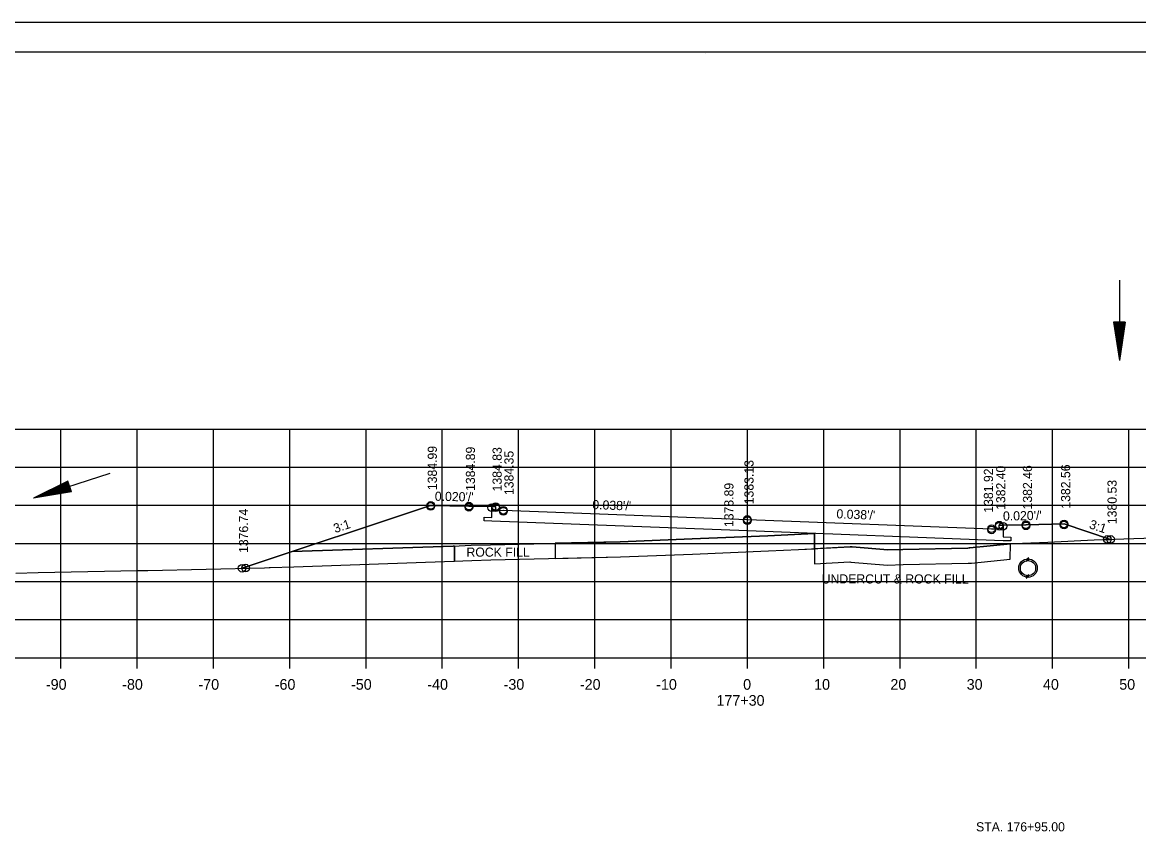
# Model space of a CAD drawing. Extents: x 1374311 to 1383814, y 384102 to 406278.
# Drawn here: x 1382545 to 1382691.4, y 396998.5 to 397104.9 of the extents above; entities that cross this region are included whole.
import ezdxf

# ---------------------------------------------------------------- set-up
doc = ezdxf.new("R2010")
doc.units = 0
for name, color, linetype in [('R_Axis', 7, 'Continuous'), ('R_Axis Annot', 7, 'Continuous'), ('R_Border', 7, 'Continuous'), ('R_Draft', 7, 'Continuous'), ('R_Exist Surface', 7, 'Continuous'), ('R_Fin Surface', 7, 'Continuous'), ('R_Grid', 7, 'Continuous'), ('R_No Plot', 7, 'Continuous'), ('R_Water', 7, 'Continuous'), ('R_Water Annot', 7, 'Continuous'), ('R_Xsect Elev', 7, 'Continuous'), ('R_Xsect Slope', 7, 'Continuous')]:
    doc.layers.add(name, color=color, linetype=linetype)

msp = doc.modelspace()

# ---------------------------------------------------------------- linework, layer by layer
at = {"layer": 'R_Axis'}
for p, q in [((1382500.07, 397021.55), (1382780.07, 397021.55)), ((1382550.07, 397020.15), (1382550.07, 397021.55)), ((1382560.07, 397020.15), (1382560.07, 397021.55)), ((1382570.07, 397020.15), (1382570.07, 397021.55)), ((1382580.07, 397020.15), (1382580.07, 397021.55)), ((1382590.07, 397020.15), (1382590.07, 397021.55)), ((1382600.07, 397020.15), (1382600.07, 397021.55)), ((1382610.07, 397020.15), (1382610.07, 397021.55)), ((1382620.07, 397020.15), (1382620.07, 397021.55)), ((1382630.07, 397020.15), (1382630.07, 397021.55)), ((1382640.07, 397020.15), (1382640.07, 397021.55)), ((1382650.07, 397020.15), (1382650.07, 397021.55)), ((1382660.07, 397020.15), (1382660.07, 397021.55)), ((1382670.07, 397020.15), (1382670.07, 397021.55)), ((1382680.07, 397020.15), (1382680.07, 397021.55)), ((1382690.07, 397020.15), (1382690.07, 397021.55))]:
    msp.add_line(p, q, dxfattribs=at)
at = {"layer": 'R_Border'}
for p, q in [((1382482.07, 397101.01), (1382798.25, 397101.01)), ((1382634.59, 397100.75), (1382634.59, 397100.75)), ((1382634.59, 397100.75), (1382634.59, 397100.75))]:
    msp.add_line(p, q, dxfattribs=at)
at = {"layer": 'R_Draft'}
for p, q in [((1382688.07, 397065.55), (1382688.82, 397060.55)), ((1382689.57, 397065.55), (1382688.07, 397065.55)), ((1382688.19, 397065.55), (1382688.82, 397061.39)), ((1382688.32, 397065.55), (1382688.82, 397062.25)), ((1382688.44, 397065.55), (1382688.82, 397063.08)), ((1382688.57, 397065.55), (1382688.82, 397063.93)), ((1382688.7, 397065.55), (1382688.82, 397064.76)), ((1382689.57, 397065.55), (1382688.82, 397060.55)), ((1382689.06, 397065.55), (1382688.82, 397063.93)), ((1382689.31, 397065.55), (1382688.82, 397062.25)), ((1382689.44, 397065.55), (1382688.82, 397061.39)), ((1382689.19, 397065.55), (1382688.82, 397063.08)), ((1382688.93, 397065.55), (1382688.82, 397064.76)), ((1382551, 397044.73), (1382546.48, 397042.48)), ((1382551.04, 397044.61), (1382547.27, 397042.73)), ((1382551.08, 397044.49), (1382548.09, 397043)), ((1382551.12, 397044.37), (1382548.88, 397043.26)), ((1382551.16, 397044.25), (1382549.69, 397043.52)), ((1382551.2, 397044.13), (1382550.48, 397043.78)), ((1382551.27, 397043.91), (1382550.48, 397043.78)), ((1382551.47, 397043.31), (1382551, 397044.73)), ((1382551.47, 397043.31), (1382546.48, 397042.48)), ((1382551.43, 397043.42), (1382547.27, 397042.73)), ((1382551.39, 397043.55), (1382548.09, 397043)), ((1382551.35, 397043.66), (1382548.88, 397043.26)), ((1382551.31, 397043.79), (1382549.69, 397043.52))]:
    msp.add_line(p, q, dxfattribs=at)
at = {"layer": 'R_Exist Surface'}
for p, q in [((1382676.96, 397034.65), (1382676.61, 397034.37)), ((1382676.96, 397032.24), (1382676.61, 397031.95))]:
    msp.add_line(p, q, dxfattribs=at)
msp.add_lwpolyline([(1382544.17, 397032.65), (1382547.11, 397032.74), (1382560.11, 397032.97), (1382561.45, 397033.01), (1382576.78, 397033.35), (1382577.37, 397033.37), (1382577.5, 397033.37), (1382580.59, 397033.48), (1382601.58, 397034.2), (1382603.94, 397034.31), (1382606.44, 397034.37), (1382623.44, 397034.78), (1382632.89, 397035.13), (1382642.84, 397035.55), (1382646.78, 397035.74), (1382653.52, 397036.11), (1382653.82, 397036.08), (1382658.46, 397035.69), (1382660.43, 397035.76), (1382668.95, 397035.94), (1382669.13, 397035.95), (1382669.17, 397035.95), (1382669.24, 397035.95), (1382675.01, 397036.53), (1382679.44, 397036.7), (1382685.54, 397037), (1382701.12, 397037.53)], dxfattribs=at)
msp.add_circle((1382676.85, 397033.3), 1.21, dxfattribs=at)
at = {"layer": 'R_Fin Surface'}
for p, q in [((1382648.84, 397037.85), (1382648.84, 397033.85)), ((1382648.84, 397035.85), (1382648.84, 397037.85)), ((1382601.66, 397036.2), (1382601.66, 397034.2)), ((1382601.66, 397034.2), (1382601.66, 397036.2)), ((1382614.85, 397036.57), (1382614.85, 397034.57)), ((1382614.85, 397036.57), (1382614.85, 397034.57)), ((1382646.78, 397035.74), (1382648.84, 397035.85)), ((1382653.52, 397036.11), (1382648.84, 397035.85)), ((1382648.84, 397035.85), (1382648.84, 397033.85)), ((1382660.43, 397035.76), (1382658.46, 397035.69)), ((1382668.95, 397035.94), (1382660.43, 397035.76)), ((1382669.13, 397035.95), (1382668.95, 397035.94)), ((1382669.17, 397035.95), (1382669.13, 397035.95)), ((1382669.24, 397035.95), (1382669.17, 397035.95)), ((1382674.55, 397036.48), (1382669.24, 397035.95)), ((1382601.66, 397034.2), (1382601.66, 397034.2))]:
    msp.add_line(p, q, dxfattribs=at)
for points in [[(1382573.82, 397033.29), (1382598.53, 397041.52), (1382598.56, 397041.53), (1382598.57, 397041.53), (1382603.56, 397041.43), (1382606.56, 397041.37), (1382606.56, 397041.37), (1382606.56, 397041.37), (1382607.06, 397041.37), (1382607.07, 397040.88), (1382607.07, 397040.87), (1382607.07, 397040.87), (1382608.07, 397040.89), (1382608.11, 397040.89), (1382640.07, 397039.68), (1382640.11, 397039.68), (1382672.07, 397038.46), (1382672.07, 397038.46), (1382673.07, 397038.44), (1382673.08, 397038.94), (1382673.08, 397038.94), (1382673.08, 397038.94), (1382673.58, 397038.94), (1382673.59, 397038.94), (1382676.58, 397039), (1382676.59, 397039), (1382681.58, 397039.1), (1382681.59, 397039.1), (1382687.67, 397037.07)], [(1382673.58, 397038.94), (1382673.59, 397037.39), (1382674.59, 397037.37), (1382674.58, 397036.87), (1382673.58, 397036.9), (1382640.07, 397038.18), (1382606.56, 397039.45), (1382605.56, 397039.49), (1382605.57, 397039.99), (1382606.57, 397039.94), (1382606.56, 397041.37)], [(1382580.39, 397035.48), (1382601.5, 397036.2), (1382603.86, 397036.31), (1382606.4, 397036.37), (1382623.38, 397036.77), (1382632.81, 397037.13), (1382642.75, 397037.55), (1382648.84, 397037.85)], [(1382648.84, 397037.85), (1382642.75, 397037.55), (1382632.81, 397037.13), (1382623.38, 397036.77), (1382614.85, 397036.57)], [(1382580.39, 397035.48), (1382573.82, 397033.29), (1382576.78, 397033.35), (1382577.37, 397033.37), (1382577.5, 397033.37), (1382580.59, 397033.48), (1382601.58, 397034.2), (1382601.66, 397034.2)], [(1382601.66, 397036.2), (1382601.5, 397036.2), (1382580.39, 397035.48)], [(1382580.39, 397035.48), (1382580.39, 397035.48)], [(1382601.66, 397036.2), (1382601.66, 397036.2)], [(1382614.85, 397034.57), (1382623.44, 397034.78), (1382632.89, 397035.13)], [(1382632.89, 397035.13), (1382642.84, 397035.55), (1382646.78, 397035.74)], [(1382648.84, 397033.85), (1382653.48, 397034.11), (1382653.64, 397034.09), (1382658.41, 397033.69), (1382660.49, 397033.76), (1382668.99, 397033.94), (1382669.18, 397033.95), (1382669.29, 397033.95), (1382669.43, 397033.96), (1382674.53, 397034.47), (1382674.55, 397036.48)], [(1382648.84, 397033.85), (1382653.48, 397034.11), (1382653.64, 397034.09), (1382658.41, 397033.69), (1382660.49, 397033.76), (1382668.99, 397033.94), (1382669.18, 397033.95), (1382669.29, 397033.95), (1382669.43, 397033.96), (1382674.53, 397034.47), (1382674.55, 397036.48)], [(1382658.46, 397035.69), (1382653.82, 397036.08), (1382653.52, 397036.11)]]:
    msp.add_lwpolyline(points, dxfattribs=at)
at = {"layer": 'R_Grid'}
for p, q in [((1382500.07, 397051.55), (1382780.07, 397051.55)), ((1382550.07, 397021.55), (1382550.07, 397051.55)), ((1382560.07, 397021.55), (1382560.07, 397051.55)), ((1382570.07, 397021.55), (1382570.07, 397051.55)), ((1382580.07, 397021.55), (1382580.07, 397051.55)), ((1382590.07, 397021.55), (1382590.07, 397051.55)), ((1382600.07, 397021.55), (1382600.07, 397051.55)), ((1382610.07, 397021.55), (1382610.07, 397051.55)), ((1382620.07, 397021.55), (1382620.07, 397051.55)), ((1382630.07, 397021.55), (1382630.07, 397051.55)), ((1382640.07, 397021.55), (1382640.07, 397051.55)), ((1382650.07, 397021.55), (1382650.07, 397051.55)), ((1382660.07, 397021.55), (1382660.07, 397051.55)), ((1382670.07, 397021.55), (1382670.07, 397051.55)), ((1382680.07, 397021.55), (1382680.07, 397051.55)), ((1382690.07, 397021.55), (1382690.07, 397051.55)), ((1382500.07, 397046.55), (1382780.07, 397046.55)), ((1382500.07, 397041.55), (1382780.07, 397041.55)), ((1382500.07, 397036.55), (1382780.07, 397036.55)), ((1382500.07, 397031.55), (1382780.07, 397031.55)), ((1382500.07, 397026.55), (1382780.07, 397026.55)), ((1382500.07, 397021.55), (1382780.07, 397021.55))]:
    msp.add_line(p, q, dxfattribs=at)
at = {"layer": 'R_No Plot'}
msp.add_line((1382469.67, 397104.9), (1382803, 397104.9), dxfattribs=at)
for points in [[(1382469.66, 397104.9), (1382803, 397104.9), (1382803, 396891.56), (1382469.66, 396891.56)], [(1382715.99, 397101.01), (1382715.99, 397091.13), (1382751.72, 397091.13), (1382751.72, 397088.21), (1382774.92, 397088.21), (1382774.92, 397063.87), (1382798.25, 397063.87), (1382798.25, 396895.55), (1382482.07, 396895.55), (1382482.07, 397101.01)], [(1382573.82, 397033.29), (1382576.78, 397033.35), (1382577.37, 397033.37), (1382577.5, 397033.37), (1382580.59, 397033.48), (1382601.58, 397034.2), (1382603.94, 397034.31), (1382606.44, 397034.37), (1382623.44, 397034.78), (1382632.89, 397035.13), (1382642.84, 397035.55), (1382646.78, 397035.74), (1382653.52, 397036.11), (1382653.82, 397036.08), (1382658.46, 397035.69), (1382660.43, 397035.76), (1382668.95, 397035.94), (1382669.13, 397035.95), (1382669.17, 397035.95), (1382669.24, 397035.95), (1382675.01, 397036.53), (1382679.44, 397036.7), (1382685.54, 397037), (1382687.67, 397037.07), (1382681.59, 397039.1), (1382681.58, 397039.1), (1382676.59, 397039), (1382676.58, 397039), (1382673.59, 397038.94), (1382673.58, 397038.94), (1382673.59, 397037.39), (1382674.59, 397037.37), (1382674.58, 397036.87), (1382673.58, 397036.9), (1382640.07, 397038.18), (1382606.56, 397039.45), (1382605.56, 397039.49), (1382605.57, 397039.99), (1382606.57, 397039.94), (1382606.56, 397041.37), (1382606.56, 397041.37), (1382603.56, 397041.43), (1382598.57, 397041.53), (1382598.56, 397041.53), (1382598.53, 397041.52)]]:
    msp.add_lwpolyline(points, close=True, dxfattribs=at)
for centre in [(1382598.56, 397041.53), (1382598.56, 397041.39), (1382598.56, 397041.39), (1382603.56, 397041.43), (1382603.56, 397041.29), (1382603.56, 397041.29), (1382606.56, 397041.23), (1382606.56, 397041.23), (1382607.06, 397041.37), (1382607.06, 397041.23), (1382607.06, 397041.23), (1382608.07, 397040.89), (1382608.07, 397040.75), (1382608.07, 397040.75), (1382640.07, 397039.68), (1382640.07, 397039.53), (1382640.07, 397039.53), (1382681.58, 397039.1), (1382672.07, 397038.46), (1382672.07, 397038.31), (1382672.07, 397038.31), (1382673.08, 397038.94), (1382673.08, 397038.79), (1382673.08, 397038.79), (1382673.58, 397038.79), (1382673.58, 397038.79), (1382676.58, 397039), (1382676.58, 397038.85), (1382676.58, 397038.85), (1382681.58, 397038.95), (1382681.58, 397038.95), (1382687.26, 397037.06), (1382687.26, 397037.06), (1382687.67, 397037.07), (1382573.82, 397033.29), (1382573.82, 397033.29), (1382574.29, 397033.3), (1382574.29, 397033.3), (1382574.29, 397033.3), (1382574.29, 397033.3)]:
    msp.add_circle(centre, 0.5, dxfattribs=at)
at = {"layer": 'R_Water'}
for p, q in [((1382688.82, 397071.06), (1382688.82, 397060.55)), ((1382556.47, 397045.72), (1382546.48, 397042.48)), ((1382676.96, 397034.44), (1382676.61, 397034.16)), ((1382676.96, 397032.44), (1382676.61, 397032.16))]:
    msp.add_line(p, q, dxfattribs=at)
msp.add_circle((1382676.85, 397033.3), 1, dxfattribs=at)

# ---------------------------------------------------------------- texts
at = {"layer": 'R_Axis Annot'}
for s, p in [('-90', (1382548.11, 397017.35)), ('-80', (1382558.11, 397017.35)), ('-70', (1382568.11, 397017.35)), ('-60', (1382578.11, 397017.35)), ('-50', (1382588.11, 397017.35)), ('-40', (1382598.11, 397017.35)), ('-30', (1382608.11, 397017.35)), ('-20', (1382618.11, 397017.35)), ('-10', (1382628.11, 397017.35)), ('0', (1382639.51, 397017.35)), ('10', (1382648.81, 397017.35)), ('20', (1382658.81, 397017.35)), ('30', (1382668.81, 397017.35)), ('40', (1382678.81, 397017.35)), ('50', (1382688.81, 397017.35)), ('177+30', (1382636.01, 397015.25))]:
    msp.add_text(s, height=1.4, dxfattribs=at).set_placement(p)
at = {"layer": 'R_Fin Surface'}
for s, p in [('ROCK FILL', (1382603.24, 397034.8)), ('UNDERCUT & ROCK FILL', (1382649.8, 397031.29))]:
    msp.add_text(s, height=1.2, rotation=359.9804, dxfattribs=at).set_placement(p)
at = {"layer": 'R_Water Annot'}
msp.add_text('STA. 176+95.00', height=1.2, dxfattribs=at).set_placement((1382670.04, 396998.77))
at = {"layer": 'R_Xsect Elev'}
for s, p in [('1384.99', (1382599.36, 397043.53)), ('1384.89', (1382604.36, 397043.43)), ('1384.83', (1382607.86, 397043.37)), ('1384.35', (1382609.41, 397042.89)), ('1383.13', (1382640.87, 397041.68)), ('1382.56', (1382682.38, 397041.1)), ('1381.92', (1382672.26, 397040.57)), ('1382.40', (1382673.88, 397040.94)), ('1382.46', (1382677.38, 397041)), ('1378.89', (1382638.24, 397038.69)), ('1380.53', (1382688.47, 397039.07)), ('1376.74', (1382574.62, 397035.29))]:
    msp.add_text(s, height=1.2, rotation=90, dxfattribs=at).set_placement(p)
at = {"layer": 'R_Xsect Slope'}
for s, rotation, p in [("0.020'/'", 358.8542, (1382599.08, 397042.14)), ("0.038'/'", 357.8238, (1382619.72, 397041.05)), ("0.038'/'", 357.8238, (1382651.72, 397039.84)), ('3:1', 18.4349, (1382586.03, 397037.89)), ("0.020'/'", 1.1458, (1382673.58, 397039.53)), ('3:1', 341.5651, (1382684.78, 397038.56))]:
    msp.add_text(s, height=1.2, rotation=rotation, dxfattribs=at).set_placement(p)

doc.saveas('drawing.dxf')
